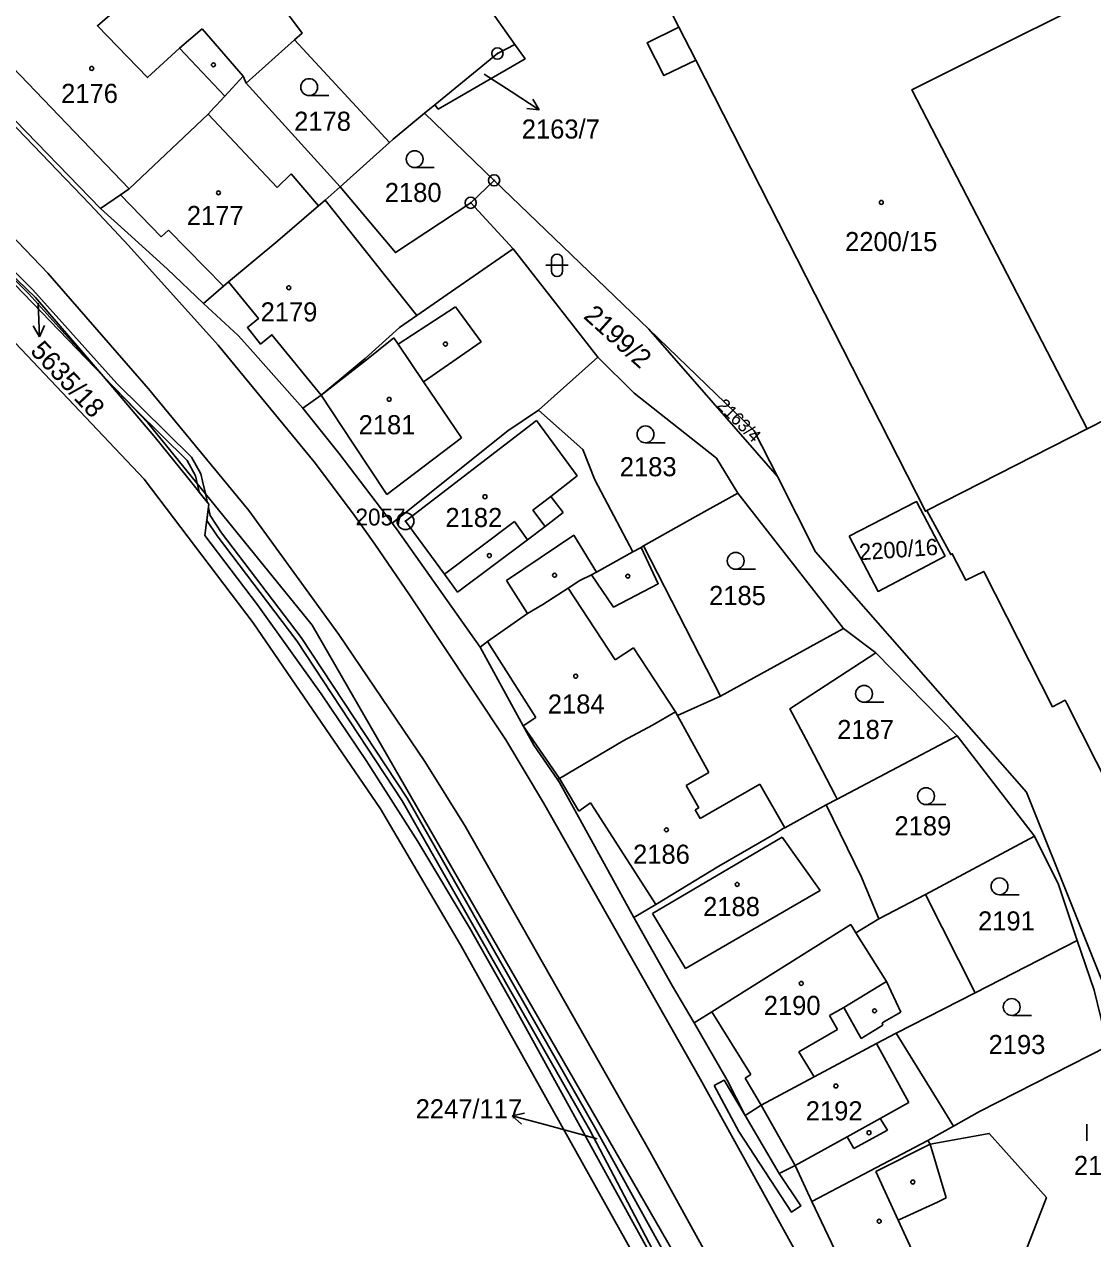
# Model space of a CAD drawing. Extents: x -644096 to -634268, y -1141430 to -1133463.
# Drawn here: x -638273.1 to -638177.9, y -1139369.4 to -1139261.3 of the extents above; entities that cross this region are included whole.
import ezdxf

# ---------------------------------------------------------------- set-up
doc = ezdxf.new("R2010")
doc.units = 0
for name, color, linetype in [('_CIVIL_CONSTRUCTION', 7, 'Continuous'), ('B_Hranice _3D', 7, 'Continuous'), ('M_Svah_Nasyp', 7, 'Continuous'), ('M_Svah_Zarez', 7, 'Continuous'), ('svrsek_osa_sjezdy', 7, 'Continuous'), ('svrsek_osa_terminal_VRT', 7, 'Continuous'), ('svrsek_osa_VRT', 7, 'Continuous'), ('svrsek_popisy_VRT', 7, 'Continuous'), ('terminal_VRT', 7, 'Continuous')]:
    doc.layers.add(name, color=color, linetype=linetype)

msp = doc.modelspace()

# ---------------------------------------------------------------- linework, layer by layer
at = {"layer": '_CIVIL_CONSTRUCTION'}
for centre, radius in [((-638230.93, -1139263.94), 0.5), ((-638230.93, -1139263.94), 0.0303), ((-638231.22, -1139275.23), 0.5), ((-638231.22, -1139275.23), 0.0303), ((-638233.31, -1139277.23), 0.5), ((-638233.31, -1139277.23), 0.0303), ((-638239.12, -1139305.57), 0.75), ((-638239.12, -1139305.57), 0.03)]:
    msp.add_circle(centre, radius, dxfattribs=at)
at = {"layer": 'B_Hranice _3D'}
for points in [[(-638278.07, -1139279.89), (-638272.66, -1139285.32), (-638269.99, -1139288.3), (-638266.02, -1139292.69), (-638263.11, -1139295.7), (-638258.56, -1139300.18), (-638257.82, -1139301.52), (-638257.66, -1139302.22), (-638257.55, -1139302.68), (-638257.48, -1139302.98), (-638256.77, -1139303.87), (-638256.85, -1139303.5), (-638256.94, -1139303.1), (-638257.19, -1139302.01), (-638257.34, -1139301.34), (-638258.16, -1139299.88), (-638264.82, -1139293.32), (-638272.3, -1139284.97), (-638285.46, -1139271.77)], [(-638204.9, -1139390.89), (-638222.29, -1139359.47), (-638238.98, -1139330.21), (-638248.4, -1139315.93), (-638255.49, -1139306.6), (-638256.5, -1139305.06), (-638256.66, -1139304.35), (-638256.81, -1139305.5), (-638255.89, -1139306.88), (-638248.8, -1139316.21), (-638239.4, -1139330.47), (-638222.73, -1139359.71), (-638213.7, -1139376.9)]]:
    msp.add_lwpolyline(points, dxfattribs=at)
msp.add_lwpolyline([(-638211.62, -1139355.79), (-638209.42, -1139359.89), (-638204.75, -1139367.07), (-638203.91, -1139366.52), (-638205.83, -1139363.64), (-638208.88, -1139358.46), (-638210.74, -1139355.32)], close=True, dxfattribs=at)
at = {"layer": 'M_Svah_Nasyp'}
for p, q in [((-638263.71, -1139275.99), (-638276.93, -1139262.24)), ((-638259.24, -1139263.47), (-638257.23, -1139261.74)), ((-638257.23, -1139261.74), (-638253.56, -1139265.96)), ((-638213.26, -1139264.54), (-638214.76, -1139261.6)), ((-638259.24, -1139263.47), (-638255.21, -1139267.74)), ((-638250.55, -1139275.86), (-638256.69, -1139269.33)), ((-638249.31, -1139274.65), (-638250.55, -1139275.86)), ((-638249.31, -1139274.65), (-638246.87, -1139277.51)), ((-638260.88, -1139280.27), (-638264.49, -1139276.52)), ((-638246.26, -1139276.98), (-638238.11, -1139287.26)), ((-638260.22, -1139279.66), (-638260.88, -1139280.27)), ((-638255.33, -1139284.65), (-638260.22, -1139279.66)), ((-638239.78, -1139289.82), (-638234.65, -1139286.5)), ((-638232.39, -1139289.6), (-638234.65, -1139286.5)), ((-638242.59, -1139291.21), (-638240.16, -1139289.26)), ((-638240.16, -1139289.26), (-638239.78, -1139289.82)), ((-638239.78, -1139289.82), (-638237.51, -1139293.17)), ((-638237.51, -1139293.17), (-638232.39, -1139289.6)), ((-638246.62, -1139294.34), (-638242.59, -1139291.21)), ((-638234.14, -1139298.14), (-638237.51, -1139293.17)), ((-638243.8, -1139298.61), (-638246.62, -1139294.34)), ((-638239.12, -1139305.57), (-638227.46, -1139296.61)), ((-638227.46, -1139296.61), (-638223.82, -1139301.54)), ((-638178.4, -1139297.35), (-638192.68, -1139304.62)), ((-638240.78, -1139303.18), (-638243.8, -1139298.61)), ((-638234.14, -1139298.14), (-638240.78, -1139303.18)), ((-638223.82, -1139301.54), (-638226.18, -1139303.36)), ((-638226.18, -1139303.36), (-638227.78, -1139304.6)), ((-638225.07, -1139304.8), (-638226.18, -1139303.36)), ((-638227.78, -1139304.6), (-638226.69, -1139306.04)), ((-638226.69, -1139306.04), (-638225.07, -1139304.8)), ((-638239.12, -1139305.57), (-638235.65, -1139310.27)), ((-638235.65, -1139310.27), (-638229.4, -1139305.6)), ((-638229.4, -1139305.6), (-638228.25, -1139307.23)), ((-638228.25, -1139307.23), (-638226.69, -1139306.04)), ((-638234.47, -1139311.88), (-638228.25, -1139307.23)), ((-638230.13, -1139310.85), (-638224.11, -1139306.82)), ((-638224.11, -1139306.82), (-638222.1, -1139310.12)), ((-638235.65, -1139310.27), (-638234.47, -1139311.88)), ((-638228.25, -1139313.79), (-638230.13, -1139310.85)), ((-638224.62, -1139311.52), (-638220.43, -1139317.91)), ((-638231.81, -1139316.27), (-638227.51, -1139323.03)), ((-638220.43, -1139317.91), (-638218.8, -1139316.84)), ((-638218.8, -1139316.84), (-638215.07, -1139322.53)), ((-638228.63, -1139323.77), (-638227.51, -1139323.03)), ((-638228.63, -1139323.77), (-638225.41, -1139328.47)), ((-638212.1, -1139327.93), (-638214.88, -1139322.87)), ((-638214.13, -1139329.1), (-638212.1, -1139327.93)), ((-638225.41, -1139328.47), (-638223.69, -1139331.38)), ((-638212.99, -1139331.08), (-638214.13, -1139329.1)), ((-638207.56, -1139328.97), (-638212.88, -1139332.02)), ((-638205.34, -1139332.85), (-638207.56, -1139328.97)), ((-638222.64, -1139330.65), (-638223.69, -1139331.38)), ((-638222.26, -1139331.24), (-638222.64, -1139330.65)), ((-638216.83, -1139339.7), (-638222.26, -1139331.24)), ((-638213.31, -1139331.27), (-638212.99, -1139331.08)), ((-638212.88, -1139332.02), (-638213.31, -1139331.27)), ((-638217.12, -1139340.49), (-638205.56, -1139333.69)), ((-638205.56, -1139333.69), (-638202.18, -1139338.45)), ((-638202.18, -1139338.45), (-638214.17, -1139345.38)), ((-638214.17, -1139345.38), (-638217.12, -1139340.49)), ((-638196.29, -1139346.55), (-638199.01, -1139342.2)), ((-638200.07, -1139348.84), (-638196.29, -1139346.55)), ((-638194.99, -1139349.28), (-638196.29, -1139346.55)), ((-638211.84, -1139349.24), (-638208.36, -1139354.82)), ((-638201.36, -1139349.57), (-638200.07, -1139348.84)), ((-638201.36, -1139349.57), (-638200.65, -1139350.82)), ((-638200.07, -1139348.84), (-638198.55, -1139351.6)), ((-638196.66, -1139350.23), (-638194.99, -1139349.28)), ((-638204.1, -1139352.81), (-638200.65, -1139350.82)), ((-638198.55, -1139351.6), (-638196.61, -1139350.42)), ((-638196.61, -1139350.42), (-638196.66, -1139350.23)), ((-638202.73, -1139355.04), (-638204.1, -1139352.81)), ((-638194.29, -1139357.32), (-638197.17, -1139352.05)), ((-638208.36, -1139354.82), (-638208.88, -1139355.13)), ((-638208.88, -1139355.13), (-638207.44, -1139357.56)), ((-638196.83, -1139358.72), (-638194.29, -1139357.32)), ((-638204.42, -1139362.91), (-638207.44, -1139357.56)), ((-638196.83, -1139358.72), (-638199.79, -1139360.36)), ((-638196.2, -1139359.76), (-638196.83, -1139358.72)), ((-638204.42, -1139362.91), (-638199.79, -1139360.36)), ((-638199.79, -1139360.36), (-638199.18, -1139361.4)), ((-638199.18, -1139361.4), (-638196.2, -1139359.76)), ((-638192.4, -1139361.01), (-638197.24, -1139363.46)), ((-638190.98, -1139365.81), (-638192.4, -1139361.01)), ((-638197.24, -1139363.46), (-638195.24, -1139367.79)), ((-638191.74, -1139366.17), (-638190.98, -1139365.81)), ((-638195.24, -1139367.79), (-638191.74, -1139366.17)), ((-638192.38, -1139373.96), (-638195.24, -1139367.79))]:
    msp.add_line(p, q, dxfattribs=at)
for points in [[(-638265.39, -1139259.73), (-638265, -1139260.13), (-638266.55, -1139261.47), (-638262.09, -1139266.08), (-638259.24, -1139263.47)], [(-638254.88, -1139284.26), (-638252.21, -1139287.54), (-638253.19, -1139288.34), (-638252.02, -1139289.81), (-638251.01, -1139288.98), (-638246.62, -1139294.34)], [(-638222.55, -1139310.34), (-638220.58, -1139313.21), (-638216.61, -1139311.13), (-638218.14, -1139307.9)]]:
    msp.add_lwpolyline(points, dxfattribs=at)
at = {"layer": 'M_Svah_Zarez'}
for centre in [(-638267.06, -1139265.27), (-638256.22, -1139264.95), (-638255.77, -1139276.34), (-638196.74, -1139277.2), (-638249.51, -1139284.79), (-638235.56, -1139289.8), (-638240.57, -1139294.72), (-638232.04, -1139303.39), (-638231.65, -1139308.63), (-638225.84, -1139310.38), (-638219.32, -1139310.46), (-638223.96, -1139319.37), (-638215.88, -1139333.04), (-638209.58, -1139337.9), (-638203.87, -1139346.71), (-638197.34, -1139349.15), (-638200.79, -1139355.84), (-638197.84, -1139360), (-638193.94, -1139364.39), (-638196.93, -1139367.88)]:
    msp.add_circle(centre, 0.175, dxfattribs=at)
at = {"layer": 'svrsek_osa_sjezdy'}
for p, q in [((-638247.7, -1139267.68), (-638245.95, -1139267.68)), ((-638238.3, -1139274.1), (-638236.55, -1139274.1)), ((-638226.12, -1139282.29), (-638226.12, -1139283.29)), ((-638225.12, -1139283.29), (-638225.12, -1139282.29)), ((-638226.62, -1139282.79), (-638224.62, -1139282.79)), ((-638217.74, -1139298.59), (-638215.99, -1139298.59)), ((-638209.71, -1139309.85), (-638207.96, -1139309.85)), ((-638198.28, -1139321.69), (-638196.53, -1139321.69)), ((-638192.76, -1139330.79), (-638191.01, -1139330.79)), ((-638186.22, -1139338.82), (-638184.47, -1139338.82)), ((-638185.13, -1139349.56), (-638183.38, -1139349.56)), ((-638178.43, -1139360.73), (-638178.43, -1139359.23))]:
    msp.add_line(p, q, dxfattribs=at)
for centre in [(-638247.7, -1139266.93), (-638238.3, -1139273.35), (-638217.74, -1139297.84), (-638209.71, -1139309.1), (-638198.28, -1139320.94), (-638192.76, -1139330.04), (-638186.22, -1139338.07), (-638185.13, -1139348.81)]:
    msp.add_circle(centre, 0.75, dxfattribs=at)
for centre, start, end in [((-638225.62, -1139282.29), 0, 180), ((-638225.62, -1139283.29), 180, 359.9879)]:
    msp.add_arc(centre, 0.5, start, end, dxfattribs=at)
at = {"layer": 'svrsek_osa_terminal_VRT'}
msp.add_arc((-642050.26, -1145189.6), 8802.25, 41.413152, 75.317049, dxfattribs=at)
at = {"layer": 'svrsek_popisy_VRT'}
for p, q in [((-638232.1, -1139265.77), (-638229.72, -1139267.32)), ((-638229.72, -1139267.32), (-638227.2, -1139268.95)), ((-638227.2, -1139268.95), (-638227.77, -1139267.99)), ((-638227.2, -1139268.95), (-638228.32, -1139268.83)), ((-638271.83, -1139286.16), (-638271.72, -1139289.16)), ((-638271.72, -1139289.16), (-638272.26, -1139288.18)), ((-638271.72, -1139289.16), (-638271.26, -1139288.14)), ((-638229.62, -1139358.49), (-638228.52, -1139358.27)), ((-638226.72, -1139359.27), (-638229.62, -1139358.49)), ((-638229.62, -1139358.49), (-638228.78, -1139359.24)), ((-638222.04, -1139360.54), (-638226.72, -1139359.27))]:
    msp.add_line(p, q, dxfattribs=at)
at = {"layer": 'terminal_VRT'}
for p, q in [((-638229.38, -1139263.13), (-638231.53, -1139260.12)), ((-638253.31, -1139266.59), (-638248.99, -1139262.72)), ((-638248.99, -1139262.72), (-638240.54, -1139271.86)), ((-638244.94, -1139275.8), (-638253.31, -1139266.59)), ((-638237.42, -1139269.26), (-638236.5, -1139268.5)), ((-638231.22, -1139275.23), (-638237.42, -1139269.26)), ((-638244.94, -1139275.8), (-638240.54, -1139271.86)), ((-638233.31, -1139277.23), (-638231.22, -1139275.23)), ((-638217.45, -1139288.48), (-638231.22, -1139275.23)), ((-638266.02, -1139292.69), (-638280.84, -1139277.34)), ((-638267.22, -1139277.35), (-638263.78, -1139281.04)), ((-638229.53, -1139281.34), (-638233.31, -1139277.23)), ((-638222, -1139290.97), (-638229.53, -1139281.34)), ((-638217.45, -1139288.48), (-638206, -1139301.58)), ((-638227.26, -1139295.7), (-638222, -1139290.97)), ((-638261.39, -1139298.15), (-638266.02, -1139292.69)), ((-638200.1, -1139315.12), (-638209.52, -1139303.07)), ((-638211.06, -1139321.14), (-638217.92, -1139307.77)), ((-638238.77, -1139312.11), (-638230.19, -1139325.04)), ((-638211.06, -1139321.14), (-638200.1, -1139315.12)), ((-638197.23, -1139317.29), (-638200.1, -1139315.12)), ((-638190, -1139324.66), (-638197.23, -1139317.29)), ((-638200.67, -1139330.3), (-638190, -1139324.66)), ((-638183.09, -1139333.61), (-638190, -1139324.66)), ((-638201.64, -1139330.81), (-638200.67, -1139330.3)), ((-638192.8, -1139338.8), (-638183.09, -1139333.61)), ((-638196.97, -1139340.97), (-638192.8, -1139338.8)), ((-638188.39, -1139347.55), (-638192.8, -1139338.8)), ((-638188.39, -1139347.55), (-638179.29, -1139342.89)), ((-638195.42, -1139351.15), (-638188.39, -1139347.55)), ((-638192.61, -1139360.7), (-638190.31, -1139359.41)), ((-638202.93, -1139366.12), (-638192.61, -1139360.7))]:
    msp.add_line(p, q, dxfattribs=at)
for points in [[(-638257.06, -1139251.94), (-638253.93, -1139255.56), (-638251.03, -1139258.47), (-638248.33, -1139262.13), (-638248.99, -1139262.72)], [(-638140.99, -1139510.08), (-638140.44, -1139509.7), (-638139.94, -1139509.23), (-638139.53, -1139508.27), (-638139.69, -1139507.24), (-638141.51, -1139503.23), (-638150.39, -1139484.34), (-638153.59, -1139477.94), (-638162.37, -1139462.02), (-638169.52, -1139448.94), (-638185.57, -1139419.53), (-638204, -1139385.89), (-638217.37, -1139361.66), (-638233.81, -1139332.7), (-638237.4, -1139326.96), (-638245.04, -1139315.65), (-638253.08, -1139304.63), (-638262, -1139293.78), (-638270.98, -1139283.48), (-638281.01, -1139273.05), (-638301.65, -1139254.21)], [(-638172.1, -1139256.21), (-638194.02, -1139267.17), (-638178.4, -1139297.35), (-638174.9, -1139295.57), (-638165.4, -1139314.29), (-638159.08, -1139326.74), (-638162.53, -1139328.34)], [(-638176.31, -1139329.53), (-638180.22, -1139321.81), (-638180.37, -1139321.51), (-638181.5, -1139322.09), (-638187.62, -1139310.04), (-638189.23, -1139310.81), (-638190.43, -1139308.47), (-638190.56, -1139308.54), (-638192.68, -1139304.62), (-638192.82, -1139304.69), (-638213.26, -1139264.54), (-638216.1, -1139265.91), (-638217.6, -1139263), (-638214.76, -1139261.6), (-638216.21, -1139258.75)], [(-638281.96, -1139262.47), (-638275.12, -1139269.13), (-638267.22, -1139277.35)], [(-638229.38, -1139263.13), (-638230.93, -1139263.94), (-638236.5, -1139268.5)], [(-638236.5, -1139268.5), (-638236.2, -1139268.89), (-638228.46, -1139264.42), (-638229.38, -1139263.13)], [(-638266.28, -1139277.74), (-638274.8, -1139268.94), (-638279.02, -1139264.62)], [(-638266.28, -1139277.74), (-638264.49, -1139276.52), (-638263.71, -1139275.99), (-638256.69, -1139269.33), (-638256.16, -1139268.76), (-638255.98, -1139268.57), (-638255.21, -1139267.74), (-638253.56, -1139265.96), (-638253.31, -1139266.59)], [(-638240.54, -1139271.86), (-638240.22, -1139271.55), (-638237.42, -1139269.26)], [(-638282.53, -1139275.6), (-638272.06, -1139285.67), (-638266.02, -1139292.69)], [(-638257.09, -1139286.2), (-638255.33, -1139284.65), (-638254.88, -1139284.26), (-638250.49, -1139280.61), (-638246.87, -1139277.51), (-638246.26, -1139276.98), (-638244.94, -1139275.8)], [(-638233.31, -1139277.23), (-638240.02, -1139281.66), (-638244.94, -1139275.8)], [(-638257.09, -1139286.2), (-638260.34, -1139283.1), (-638263.85, -1139279.93), (-638266.28, -1139277.74)], [(-638191.1, -1139421.23), (-638211.26, -1139384.32), (-638234.23, -1139343.27), (-638241.34, -1139331.16), (-638252.69, -1139314.62), (-638262.4, -1139301.82), (-638280.15, -1139283.12), (-638283.43, -1139279.66)], [(-638263.78, -1139281.04), (-638255.79, -1139289.9), (-638250.01, -1139296.92)], [(-638248.26, -1139295.51), (-638246.62, -1139294.34), (-638242.71, -1139291.08), (-638239.65, -1139288.32), (-638238.11, -1139287.26), (-638229.53, -1139281.34)], [(-638248.26, -1139295.51), (-638253.2, -1139289.96), (-638254.01, -1139289.05), (-638257.09, -1139286.2)], [(-638206, -1139301.58), (-638208.06, -1139297.53), (-638217.45, -1139288.48)], [(-638209.52, -1139303.07), (-638211.42, -1139299.95), (-638218.76, -1139294.16), (-638222, -1139290.97)], [(-638266.02, -1139292.69), (-638262.05, -1139296.8), (-638247.44, -1139314.82), (-638213.18, -1139374.26), (-638201.15, -1139396.69), (-638196.16, -1139405.97), (-638188.39, -1139419.65)], [(-638240.31, -1139305.75), (-638245.06, -1139299.52), (-638248.26, -1139295.51)], [(-638240.31, -1139305.75), (-638239.47, -1139305.08), (-638230.01, -1139297.53), (-638227.26, -1139295.7)], [(-638218.86, -1139308.3), (-638222.24, -1139301.9), (-638223.31, -1139299.18), (-638227.26, -1139295.7)], [(-638250.01, -1139296.92), (-638247.26, -1139300.28), (-638243.76, -1139304.93)], [(-638190.19, -1139420.02), (-638229.55, -1139348.56), (-638233.37, -1139341.85), (-638238.01, -1139334.09), (-638242.62, -1139326.87), (-638246.62, -1139320.95), (-638252.31, -1139313), (-638256.98, -1139306.84), (-638256.62, -1139304.05), (-638258.62, -1139301.57), (-638261.39, -1139298.15)], [(-638174.98, -1139351.77), (-638183.82, -1139329.69), (-638202.6, -1139308.29), (-638206, -1139301.58)], [(-638217.92, -1139307.77), (-638213.32, -1139305.19), (-638209.52, -1139303.07)], [(-638199.6, -1139306.9), (-638193.6, -1139303.83), (-638191.05, -1139308.67), (-638197.03, -1139311.82), (-638199.6, -1139306.9)], [(-638243.76, -1139304.93), (-638241.85, -1139307.62), (-638238.77, -1139312.11)], [(-638232.47, -1139316.77), (-638239.93, -1139306.25), (-638240.31, -1139305.75)], [(-638232.47, -1139316.77), (-638231.81, -1139316.27), (-638228.25, -1139313.79), (-638226.9, -1139312.99), (-638224.62, -1139311.52), (-638223.58, -1139310.85), (-638222.55, -1139310.34), (-638222.1, -1139310.12), (-638218.86, -1139308.3)], [(-638218.86, -1139308.3), (-638218.14, -1139307.9), (-638217.92, -1139307.77)], [(-638225.57, -1139328.57), (-638227.68, -1139325.51), (-638228.63, -1139323.77), (-638232.47, -1139316.77)], [(-638200.67, -1139330.3), (-638200.85, -1139329.95), (-638202.76, -1139326.3), (-638203.44, -1139325.01), (-638204.88, -1139322.26), (-638197.23, -1139317.29)], [(-638225.57, -1139328.57), (-638225.41, -1139328.47), (-638219.73, -1139325.12), (-638217.12, -1139323.71), (-638215.07, -1139322.53), (-638214.88, -1139322.87), (-638211.06, -1139321.14)], [(-638230.19, -1139325.04), (-638226.83, -1139330.65), (-638212.88, -1139355.2), (-638197.89, -1139382.28), (-638189.6, -1139397.7), (-638168.19, -1139436.19), (-638155.7, -1139458.73)], [(-638218.79, -1139340.83), (-638223.56, -1139332.15), (-638225.39, -1139328.83), (-638225.57, -1139328.57)], [(-638218.79, -1139340.83), (-638216.83, -1139339.7), (-638211.22, -1139336.28), (-638206.23, -1139333.41), (-638205.48, -1139332.93), (-638205.34, -1139332.85), (-638201.64, -1139330.81)], [(-638196.97, -1139340.97), (-638198.5, -1139337.26), (-638201.64, -1139330.81)], [(-638179.29, -1139342.89), (-638180.96, -1139337.91), (-638183.09, -1139333.61)], [(-638213.42, -1139350.23), (-638215.34, -1139346.96), (-638218.79, -1139340.83)], [(-638213.42, -1139350.23), (-638211.84, -1139349.24), (-638199.46, -1139341.48), (-638199.01, -1139342.2), (-638196.97, -1139340.97)], [(-638176.56, -1139352.31), (-638177.78, -1139347.32), (-638179.29, -1139342.89)], [(-638208.88, -1139358.46), (-638210.46, -1139355.33), (-638213.42, -1139350.23)], [(-638208.88, -1139358.46), (-638207.44, -1139357.56), (-638202.73, -1139355.04), (-638197.17, -1139352.05), (-638195.42, -1139351.15)], [(-638190.31, -1139359.41), (-638191.45, -1139357.57), (-638195.42, -1139351.15)], [(-638190.31, -1139359.41), (-638188.01, -1139358.11), (-638176.56, -1139352.31)], [(-638202.93, -1139366.12), (-638204.42, -1139362.91), (-638205.83, -1139363.64), (-638208.88, -1139358.46)], [(-638183.01, -1139373.86), (-638184.57, -1139372.34), (-638182.04, -1139365.76), (-638187.13, -1139360.06), (-638192.4, -1139361.01), (-638192.61, -1139360.7)], [(-638195.87, -1139381.05), (-638197.97, -1139376.55), (-638202.93, -1139366.12)]]:
    msp.add_lwpolyline(points, dxfattribs=at)

# ---------------------------------------------------------------- texts
at = {"layer": '_CIVIL_CONSTRUCTION'}
msp.add_text('2057', height=1.5, dxfattribs=at).set_placement((-638243.57, -1139305.95))
at = {"layer": 'svrsek_osa_VRT'}
for s, p in [('2176', (-638269.78, -1139268.34)), ('2178', (-638249.03, -1139270.82)), ('2163/7', (-638228.76, -1139271.51)), ('2180', (-638240.96, -1139277.16)), ('2177', (-638258.59, -1139279.21)), ('2200/15', (-638199.97, -1139281.53)), ('2179', (-638252.02, -1139287.79)), ('2181', (-638243.29, -1139297.83)), ('2183', (-638220.03, -1139301.57)), ('2182', (-638235.56, -1139306.09)), ('2185', (-638212.08, -1139313.03)), ('2184', (-638226.44, -1139322.69)), ('2187', (-638200.67, -1139324.96)), ('2189', (-638195.57, -1139333.53)), ('2186', (-638218.85, -1139336.06)), ('2188', (-638212.61, -1139340.72)), ('2191', (-638188.13, -1139342)), ('2190', (-638207.21, -1139349.52)), ('2193', (-638187.19, -1139353)), ('2247/117', (-638238.21, -1139358.72)), ('2192', (-638203.47, -1139358.9)), ('2195', (-638179.59, -1139363.76))]:
    msp.add_text(s, height=1.7, dxfattribs=at).set_placement(p)
for s, height, rotation, p in [('2199/2', 1.7, 318, (-638223.35, -1139287.43)), ('5635/18', 1.7, 313, (-638272.61, -1139290.49)), ('2163/4', 1.14, 315, (-638211.45, -1139295.35)), ('2200/16', 1.452, 4, (-638198.66, -1139309.05))]:
    msp.add_text(s, height=height, rotation=rotation, dxfattribs=at).set_placement(p)

doc.saveas('drawing.dxf')
